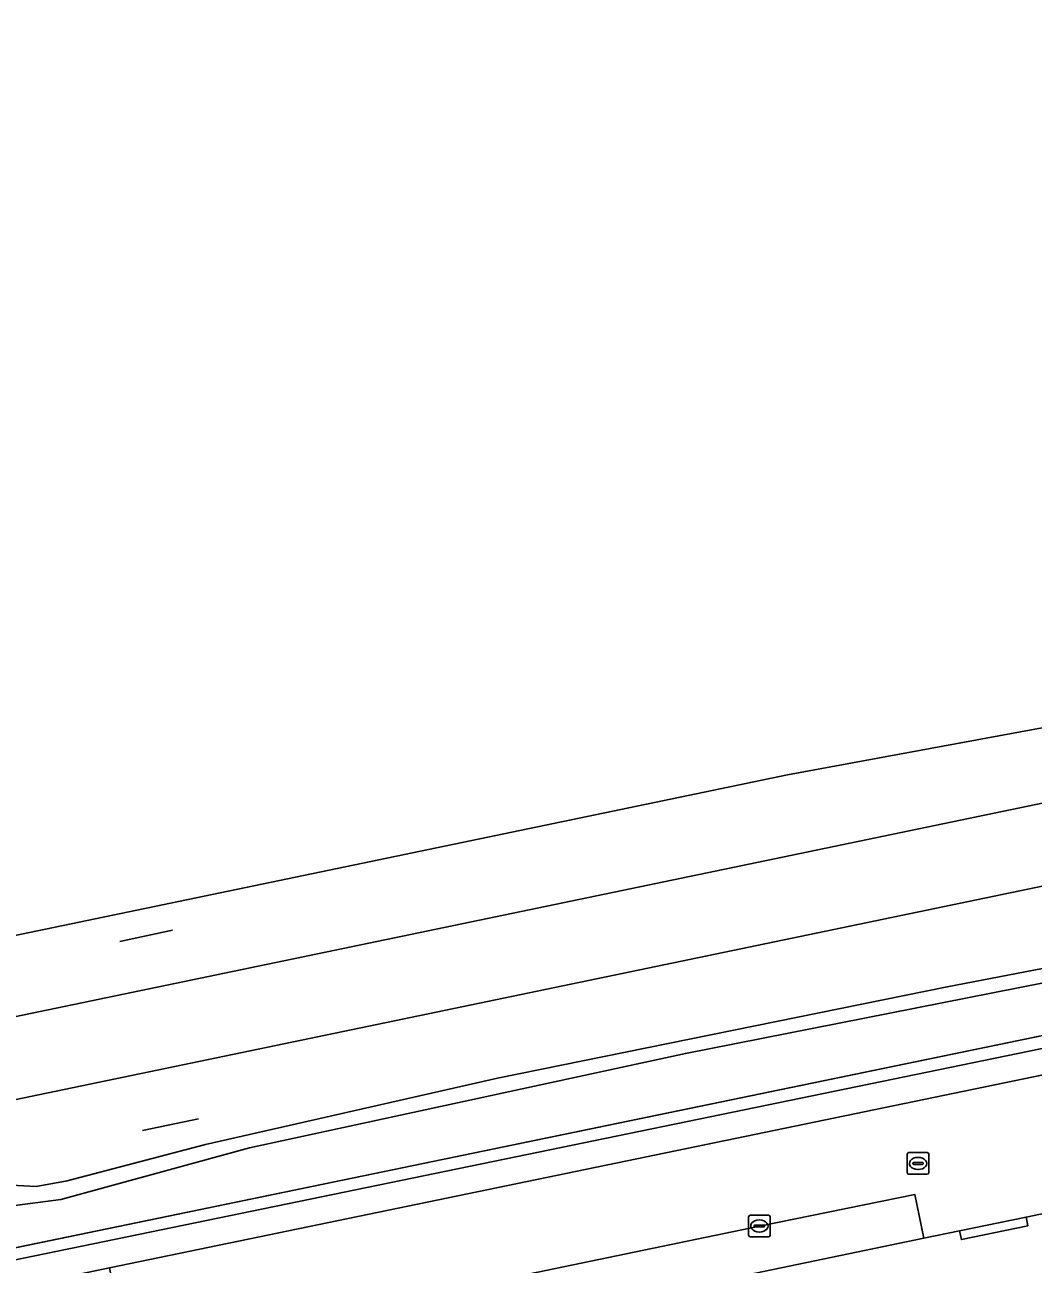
# Model space of a CAD drawing. Extents: x 162989 to 165008, y 383432 to 384338.
# Drawn here: x 163580.9 to 163627.6, y 384073.1 to 384130.5 of the extents above; entities that cross this region are included whole.
import ezdxf

# ---------------------------------------------------------------- set-up
doc = ezdxf.new("R2010")
doc.units = 0
for name, color, linetype in [('IMGEO_Brandkraan', 7, 'Continuous'), ('IMGEO_Grasland_overig', 7, 'Continuous'), ('IMGEO_Greppel_droge_sloot', 7, 'Continuous'), ('IMGEO_Groenvoorziening', 7, 'Continuous'), ('IMGEO_Haag', 7, 'Continuous'), ('IMGEO_Hek', 7, 'Continuous'), ('IMGEO_Parkeervlak_gesloten', 7, 'Continuous'), ('IMGEO_Rijbaan_lokaal_gesloten', 7, 'Continuous'), ('IMGEO_Rioolput', 7, 'Continuous'), ('IMGEO_Spoor', 7, 'Continuous'), ('IMGEO_Spoorbaan_halfverhard', 7, 'Continuous'), ('IMGEO_Voetpad_open', 7, 'Continuous')]:
    doc.layers.add(name, color=color, linetype=linetype)

msp = doc.modelspace()

# ---------------------------------------------------------------- linework, layer by layer
at = {"layer": 'IMGEO_Brandkraan'}
for p, q in [((163614.404, 384074.492), (163614.404, 384075.344)), ((163614.479, 384075.418), (163615.331, 384075.418)), ((163615.405, 384075.344), (163615.405, 384074.492)), ((163614.663, 384074.912), (163614.663, 384074.924)), ((163615.101, 384074.875), (163614.703, 384074.875)), ((163614.706, 384074.961), (163615.104, 384074.961)), ((163614.892, 384075.198), (163614.917, 384075.198)), ((163615.147, 384074.924), (163615.147, 384074.912)), ((163615.331, 384074.418), (163614.479, 384074.418)), ((163614.915, 384074.638), (163614.89, 384074.638))]:
    msp.add_line(p, q, dxfattribs=at)
for points in [[(163614.404, 384074.492), (163614.404, 384075.344)], [(163614.479, 384075.418), (163615.331, 384075.418)], [(163615.405, 384075.344), (163615.405, 384074.492)], [(163615.331, 384074.418), (163614.479, 384074.418)]]:
    msp.add_lwpolyline(points, dxfattribs=at)
for centre, radius, start, end in [((163614.481, 384075.342), 0.0765, 91.55205, 178.44795), ((163614.481, 384075.342), 0.0765, 91.55205, 178.44795), ((163615.329, 384075.342), 0.0765, 1.55205, 88.44795), ((163615.329, 384075.342), 0.0765, 1.55205, 88.44795), ((163614.703, 384074.921), 0.0403, 85.87752, 175.75265), ((163614.7, 384074.911), 0.0366, 178.93798, 274.71019), ((163615.104, 384074.918), 0.043, 264.86636, 352.45326), ((163615.108, 384074.923), 0.0386, 1.73085, 96.63898), ((163614.481, 384074.494), 0.0765, 181.55205, 268.44795), ((163614.481, 384074.494), 0.0765, 181.55205, 268.44795), ((163615.329, 384074.494), 0.0765, 271.55205, 358.44795), ((163615.329, 384074.494), 0.0765, 271.55205, 358.44795)]:
    msp.add_arc(centre, radius, start, end, dxfattribs=at)
for centre, major_axis, ratio, start_param, end_param in [((163614.891, 384074.918), (-0.387, 0.002), 0.722429, 4.712389, 7.853982), ((163614.916, 384074.918), (-0.39, 0.002), 0.717154, 1.570796, 4.712389)]:
    msp.add_ellipse(centre, major_axis=major_axis, ratio=ratio, start_param=start_param, end_param=end_param, dxfattribs=at)
at = {"layer": 'IMGEO_Grasland_overig'}
for points in [[(163580.225, 384075.843), (163582.595, 384076.149), (163591.319, 384078.544), (163611.48, 384082.911), (163632.818, 384087.115), (163635.979, 384087.485), (163644.815, 384089.481), (163662.394, 384093.293), (163672.09, 384095.145), (163681.423, 384097.117), (163695.738, 384099.89), (163713.242, 384103.924)], [(163705.155, 384103.112), (163699.376, 384101.419), (163697.583, 384101.461), (163685.563, 384099.02), (163646.529, 384090.664), (163641.661, 384089.382), (163636.927, 384088.33), (163633.949, 384087.974), (163623.6, 384085.985), (163602.793, 384081.76), (163589.273, 384078.698), (163582.883, 384077.016), (163581.446, 384076.747), (163579.709, 384076.846)]]:
    msp.add_lwpolyline(points, dxfattribs=at)
at = {"layer": 'IMGEO_Greppel_droge_sloot'}
msp.add_lwpolyline([(163713.242, 384103.924), (163695.738, 384099.89), (163681.423, 384097.117), (163672.09, 384095.145), (163662.394, 384093.293), (163644.815, 384089.481), (163635.979, 384087.485), (163632.818, 384087.115), (163611.48, 384082.911), (163591.319, 384078.544), (163582.595, 384076.149), (163580.225, 384075.843), (163576.539, 384075.585), (163576.748, 384074.581), (163576.844, 384074.12), (163576.924, 384073.729), (163577.025, 384073.238), (163577.034, 384073.199), (163609.784, 384079.965), (163651.615, 384088.607), (163721.236, 384103.128)], dxfattribs=at)
at = {"layer": 'IMGEO_Groenvoorziening'}
for points in [[(163721.236, 384103.128), (163651.615, 384088.607), (163609.784, 384079.965), (163577.034, 384073.199), (163567.891, 384071.31), (163564.885, 384070.689), (163559.208, 384069.516), (163494.89, 384056.228), (163481.625, 384053.535), (163459.651, 384049.074), (163442.263, 384045.543), (163422.031, 384041.436), (163419.561, 384040.874), (163408.564, 384037.598), (163408.734, 384037.023), (163409.522, 384037.258), (163419.713, 384040.294), (163422.158, 384040.849), (163459.771, 384048.486), (163651.736, 384088.019), (163830.895, 384125.387)], [(163830.895, 384125.387), (163651.736, 384088.019), (163459.771, 384048.486), (163422.158, 384040.849), (163419.713, 384040.294), (163409.522, 384037.258), (163408.734, 384037.023), (163409.808, 384036.105), (163410.773, 384036.455), (163412.582, 384037.103), (163414.405, 384037.712), (163416.239, 384038.284), (163418.085, 384038.817), (163419.942, 384039.312), (163421.809, 384039.768), (163423.331, 384040.11), (163470.865, 384049.76), (163474.78, 384050.554), (163569.015, 384069.685), (163584.838, 384072.976), (163644.593, 384085.348), (163648.507, 384086.167), (163682.411, 384093.294), (163707.965, 384098.574)]]:
    msp.add_lwpolyline(points, dxfattribs=at)
at = {"layer": 'IMGEO_Haag'}
msp.add_lwpolyline([(163721.236, 384103.128), (163651.615, 384088.607), (163609.784, 384079.965), (163577.034, 384073.199), (163567.891, 384071.31), (163564.885, 384070.689), (163559.208, 384069.516), (163494.89, 384056.228), (163481.625, 384053.535), (163459.651, 384049.074), (163442.263, 384045.543), (163422.031, 384041.436), (163419.561, 384040.874), (163408.564, 384037.598), (163408.734, 384037.023), (163409.522, 384037.258), (163419.713, 384040.294), (163422.158, 384040.849), (163459.771, 384048.486), (163651.736, 384088.019), (163830.895, 384125.387)], dxfattribs=at)
at = {"layer": 'IMGEO_Hek'}
for points in [[(163830.751, 384125.97), (163651.615, 384088.607), (163494.89, 384056.228), (163459.651, 384049.074)], [(163587.756, 384088.615), (163585.321, 384088.088)], [(163586.37, 384079.336), (163588.96, 384079.874)]]:
    msp.add_lwpolyline(points, dxfattribs=at)
at = {"layer": 'IMGEO_Parkeervlak_gesloten'}
msp.add_lwpolyline([(163622.519, 384074.351), (163622.098, 384076.374), (163614.905, 384074.918), (163590.6, 384069.869), (163590.992, 384067.795)], close=True, dxfattribs=at)
at = {"layer": 'IMGEO_Rijbaan_lokaal_gesloten'}
msp.add_lwpolyline([(163622.519, 384074.351), (163624.166, 384074.693), (163627.245, 384075.333), (163628.582, 384075.611), (163628.228, 384077.661), (163645.447, 384081.238), (163644.593, 384085.348), (163584.838, 384072.976), (163586.035, 384066.764), (163590.992, 384067.795), (163590.6, 384069.869), (163614.905, 384074.918), (163622.098, 384076.374)], close=True, dxfattribs=at)
at = {"layer": 'IMGEO_Rioolput'}
for p, q in [((163621.746, 384077.388), (163621.746, 384078.24)), ((163621.821, 384078.314), (163622.673, 384078.314)), ((163622.747, 384078.24), (163622.747, 384077.388)), ((163622.005, 384077.808), (163622.005, 384077.82)), ((163622.443, 384077.771), (163622.045, 384077.771)), ((163622.048, 384077.857), (163622.446, 384077.857)), ((163622.234, 384078.094), (163622.259, 384078.094)), ((163622.489, 384077.82), (163622.489, 384077.808)), ((163622.673, 384077.314), (163621.821, 384077.314)), ((163622.257, 384077.534), (163622.232, 384077.534))]:
    msp.add_line(p, q, dxfattribs=at)
for points in [[(163621.746, 384077.388), (163621.746, 384078.24)], [(163621.821, 384078.314), (163622.673, 384078.314)], [(163622.747, 384078.24), (163622.747, 384077.388)], [(163622.673, 384077.314), (163621.821, 384077.314)]]:
    msp.add_lwpolyline(points, dxfattribs=at)
for centre, radius, start, end in [((163621.823, 384078.238), 0.0765, 91.55205, 178.44795), ((163621.823, 384078.238), 0.0765, 91.55205, 178.44795), ((163622.671, 384078.238), 0.0765, 1.55205, 88.44795), ((163622.671, 384078.238), 0.0765, 1.55205, 88.44795), ((163622.045, 384077.817), 0.0403, 85.87752, 175.75265), ((163622.042, 384077.807), 0.0366, 178.93798, 274.71019), ((163622.446, 384077.814), 0.043, 264.86636, 352.45326), ((163622.45, 384077.819), 0.0386, 1.73085, 96.63898), ((163621.823, 384077.39), 0.0765, 181.55205, 268.44795), ((163621.823, 384077.39), 0.0765, 181.55205, 268.44795), ((163622.671, 384077.39), 0.0765, 271.55205, 358.44795), ((163622.671, 384077.39), 0.0765, 271.55205, 358.44795)]:
    msp.add_arc(centre, radius, start, end, dxfattribs=at)
for centre, major_axis, ratio, start_param, end_param in [((163622.233, 384077.814), (-0.387, 0.002), 0.722429, 4.712389, 7.853982), ((163622.258, 384077.814), (-0.39, 0.002), 0.717154, 1.570796, 4.712389)]:
    msp.add_ellipse(centre, major_axis=major_axis, ratio=ratio, start_param=start_param, end_param=end_param, dxfattribs=at)
at = {"layer": 'IMGEO_Spoor'}
for points in [[(164788.231, 384335.773), (164684.182, 384314.23), (164649.743, 384306.978), (164549.034, 384286.117), (164446.504, 384264.637), (164353.435, 384245.24), (164284.243, 384230.902), (164214.646, 384216.358), (164173.585, 384207.909), (164102.605, 384193.066), (164031.754, 384178.409), (163810.752, 384132.353), (163673.071, 384103.86), (163574.904, 384083.455)], [(164789.572, 384332.389), (164775.58, 384329.429), (164644.744, 384302.256), (164570.629, 384286.722), (164345.336, 384239.894), (164220.116, 384213.747), (164092.662, 384187.275), (164071.527, 384182.957), (163942.979, 384156.119), (163900.983, 384147.477), (163806.025, 384127.659), (163575.669, 384079.775)]]:
    msp.add_lwpolyline(points, dxfattribs=at)
at = {"layer": 'IMGEO_Spoorbaan_halfverhard'}
msp.add_lwpolyline([(163730.43, 384118.388), (163686.658, 384108.81), (163616.213, 384095.811), (163574.156, 384087.056), (163576.38, 384076.349), (163579.709, 384076.846), (163581.446, 384076.747), (163582.883, 384077.016), (163589.273, 384078.698), (163602.793, 384081.76), (163623.6, 384085.985), (163633.949, 384087.974), (163636.927, 384088.33), (163641.661, 384089.382), (163646.529, 384090.664), (163685.563, 384099.02), (163697.583, 384101.461), (163699.376, 384101.419), (163705.155, 384103.112)], dxfattribs=at)
at = {"layer": 'IMGEO_Voetpad_open'}
msp.add_lwpolyline([(163709.326, 384092.401), (163702.134, 384090.906), (163673.753, 384085.004), (163671.946, 384084.628), (163672.022, 384084.243), (163668.293, 384083.466), (163668.213, 384083.852), (163667.235, 384083.649), (163667.315, 384083.262), (163664.069, 384082.586), (163663.989, 384082.974), (163661.839, 384082.527), (163649.811, 384080.025), (163645.869, 384079.206), (163628.582, 384075.611), (163627.245, 384075.333), (163627.329, 384074.93), (163624.254, 384074.289), (163624.166, 384074.693), (163622.519, 384074.351), (163590.992, 384067.795), (163586.035, 384066.764)], dxfattribs=at)
msp.add_lwpolyline([(163627.245, 384075.333), (163624.166, 384074.693), (163624.254, 384074.289), (163627.329, 384074.93)], close=True, dxfattribs=at)

doc.saveas('drawing.dxf')
